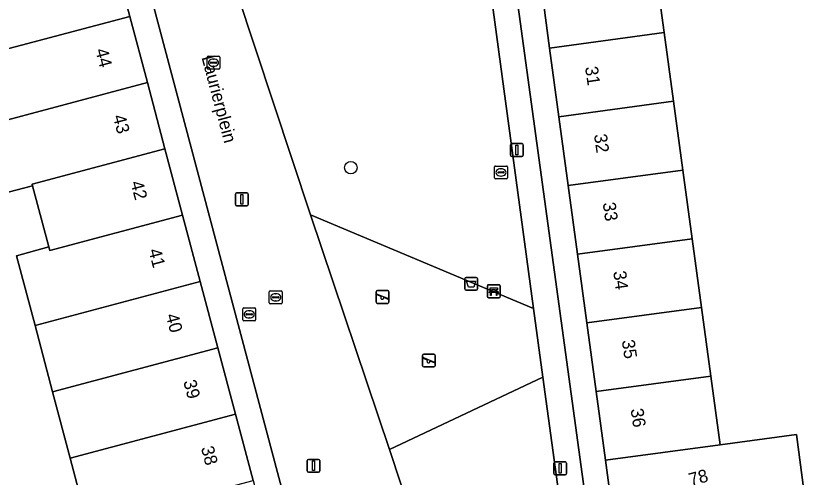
# Model space of a CAD drawing. Extents: x 162542 to 163147, y 380779 to 381521.
# Drawn here: x 162757.5 to 162820, y 381152.9 to 381188.9 of the extents above; entities that cross this region are included whole.
import ezdxf

# ---------------------------------------------------------------- set-up
doc = ezdxf.new("R2010")
doc.units = 0
for name, color, linetype in [('IMGEO_Afvalbak', 7, 'Continuous'), ('IMGEO_Bank', 7, 'Continuous'), ('IMGEO_Boom', 7, 'Continuous'), ('IMGEO_Brandkraan', 7, 'Continuous'), ('IMGEO_Erf', 7, 'Continuous'), ('IMGEO_Groenvoorziening', 7, 'Continuous'), ('IMGEO_Kolk', 7, 'Continuous'), ('IMGEO_Lichtmast', 7, 'Continuous'), ('IMGEO_Openbare_ruimte_label', 7, 'Continuous'), ('IMGEO_Pand', 7, 'Continuous'), ('IMGEO_Pand_nummerreeks', 7, 'Continuous'), ('IMGEO_Rijbaan_lokaal_open', 7, 'Continuous'), ('IMGEO_Rioolput', 7, 'Continuous'), ('IMGEO_Speelvoorziening', 7, 'Continuous'), ('IMGEO_Terreindeel_zand', 7, 'Continuous'), ('IMGEO_Voetpad_open', 7, 'Continuous')]:
    doc.layers.add(name, color=color, linetype=linetype)

msp = doc.modelspace()

# ---------------------------------------------------------------- linework, layer by layer
at = {"layer": 'IMGEO_Afvalbak'}
for p, q in [((162792.491, 381167.591), (162792.491, 381168.391)), ((162792.491, 381168.391), (162792.491, 381167.591)), ((162792.591, 381168.491), (162793.381, 381168.491)), ((162793.381, 381168.491), (162792.591, 381168.491)), ((162793.481, 381168.391), (162793.481, 381167.591)), ((162793.481, 381167.591), (162793.481, 381168.391)), ((162793.381, 381167.491), (162792.591, 381167.491)), ((162792.591, 381167.491), (162793.381, 381167.491))]:
    msp.add_line(p, q, dxfattribs=at)
msp.add_lwpolyline([(162792.634, 381168.205), (162793.338, 381168.205), (162793.189, 381167.735), (162792.783, 381167.735), (162792.634, 381168.205)], dxfattribs=at)
for centre, start, end in [((162792.591, 381168.391), 90, 180), ((162792.591, 381168.391), 90, 180), ((162793.381, 381168.391), 0, 90), ((162793.381, 381168.391), 360, 90), ((162792.591, 381167.591), 180, 270), ((162792.591, 381167.591), 180, 270), ((162793.381, 381167.591), 270, 0), ((162793.381, 381167.591), 270, 0)]:
    msp.add_arc(centre, 0.1, start, end, dxfattribs=at)
at = {"layer": 'IMGEO_Bank'}
for p, q in [((162794.254, 381166.983), (162794.254, 381167.824)), ((162794.254, 381167.824), (162794.254, 381166.983)), ((162794.329, 381167.908), (162795.17, 381167.908)), ((162795.17, 381167.908), (162794.329, 381167.908)), ((162795.254, 381167.833), (162795.254, 381166.992)), ((162795.254, 381166.992), (162795.254, 381167.833)), ((162794.951, 381167.306), (162794.558, 381167.306)), ((162794.563, 381167.414), (162794.563, 381167.52)), ((162794.607, 381167.52), (162794.607, 381167.414)), ((162794.895, 381167.526), (162794.613, 381167.526)), ((162794.613, 381167.408), (162794.895, 381167.408)), ((162794.901, 381167.414), (162794.901, 381167.52)), ((162794.945, 381167.52), (162794.945, 381167.414)), ((162795.179, 381166.908), (162794.338, 381166.908)), ((162794.338, 381166.908), (162795.179, 381166.908))]:
    msp.add_line(p, q, dxfattribs=at)
for points in [[(162794.557, 381167.526), (162794.471, 381167.526), (162794.471, 381167.687), (162795.034, 381167.687), (162795.034, 381167.526), (162794.951, 381167.526)], [(162794.501, 381167.306), (162794.359, 381167.306), (162794.471, 381167.408), (162794.557, 381167.408)], [(162794.551, 381167.299), (162794.551, 381167.092), (162794.508, 381167.092), (162794.508, 381167.299)], [(162794.951, 381167.408), (162795.034, 381167.408), (162795.146, 381167.306), (162795.007, 381167.306)], [(162795.001, 381167.299), (162795.001, 381167.092), (162794.957, 381167.092), (162794.957, 381167.299)]]:
    msp.add_lwpolyline(points, dxfattribs=at)
for centre, radius, start, end in [((162794.332, 381167.83), 0.0779, 92.4484, 184.28452), ((162794.332, 381167.83), 0.0779, 92.4484, 184.28452), ((162795.176, 381167.83), 0.0779, 2.4484, 94.28452), ((162795.176, 381167.83), 0.0779, 2.4484, 94.28452), ((162794.501, 381167.299), 0.00671, 2.89567, 87.10433), ((162794.558, 381167.299), 0.00671, 92.89567, 177.10433), ((162794.556, 381167.519), 0.00671, 2.89567, 87.10433), ((162794.556, 381167.415), 0.00671, 272.89567, 357.10433), ((162794.613, 381167.519), 0.00671, 92.89567, 177.10433), ((162794.613, 381167.415), 0.00671, 182.89567, 267.10433), ((162794.895, 381167.519), 0.00671, 2.89567, 87.10433), ((162794.895, 381167.415), 0.00671, 272.89567, 357.10433), ((162794.952, 381167.519), 0.00671, 92.89567, 177.10433), ((162794.952, 381167.415), 0.00671, 182.89567, 267.10433), ((162794.95, 381167.299), 0.00671, 2.89567, 87.10433), ((162795.007, 381167.299), 0.00671, 92.89567, 177.10433), ((162794.332, 381166.986), 0.0779, 182.4484, 274.28452), ((162794.332, 381166.986), 0.0779, 182.4484, 274.28452), ((162795.176, 381166.986), 0.0779, 272.4484, 4.28452), ((162795.176, 381166.986), 0.0779, 272.4484, 4.28452)]:
    msp.add_arc(centre, radius, start, end, dxfattribs=at)
at = {"layer": 'IMGEO_Boom'}
msp.add_circle((162783.62, 381177.035), 0.489, dxfattribs=at)
at = {"layer": 'IMGEO_Brandkraan'}
for p, q in [((162775.2, 381165.186), (162775.2, 381166.038)), ((162775.275, 381166.112), (162776.127, 381166.112)), ((162775.688, 381165.892), (162775.713, 381165.892)), ((162776.201, 381166.038), (162776.201, 381165.186)), ((162775.459, 381165.606), (162775.459, 381165.618)), ((162775.897, 381165.569), (162775.499, 381165.569)), ((162775.502, 381165.655), (162775.9, 381165.655)), ((162775.711, 381165.332), (162775.686, 381165.332)), ((162775.943, 381165.618), (162775.943, 381165.606)), ((162776.127, 381165.112), (162775.275, 381165.112))]:
    msp.add_line(p, q, dxfattribs=at)
for points in [[(162775.2, 381165.186), (162775.2, 381166.038)], [(162775.275, 381166.112), (162776.127, 381166.112)], [(162776.201, 381166.038), (162776.201, 381165.186)], [(162776.127, 381165.112), (162775.275, 381165.112)]]:
    msp.add_lwpolyline(points, dxfattribs=at)
for centre, radius, start, end in [((162775.277, 381166.036), 0.0765, 91.55205, 178.44795), ((162775.277, 381166.036), 0.0765, 91.55205, 178.44795), ((162776.125, 381166.036), 0.0765, 1.55205, 88.44795), ((162776.125, 381166.036), 0.0765, 1.55205, 88.44795), ((162775.277, 381165.188), 0.0765, 181.55205, 268.44795), ((162775.277, 381165.188), 0.0765, 181.55205, 268.44795), ((162775.499, 381165.615), 0.0403, 85.87752, 175.75265), ((162775.496, 381165.605), 0.0366, 178.93798, 274.71019), ((162775.9, 381165.612), 0.043, 264.86636, 352.45326), ((162775.904, 381165.617), 0.0386, 1.73085, 96.63898), ((162776.125, 381165.188), 0.0765, 271.55205, 358.44795), ((162776.125, 381165.188), 0.0765, 271.55205, 358.44795)]:
    msp.add_arc(centre, radius, start, end, dxfattribs=at)
for centre, major_axis, ratio, start_param, end_param in [((162775.687, 381165.612), (-0.387, 0.002), 0.722429, 4.712389, 7.853982), ((162775.712, 381165.612), (-0.39, 0.002), 0.717154, 1.570796, 4.712389)]:
    msp.add_ellipse(centre, major_axis=major_axis, ratio=ratio, start_param=start_param, end_param=end_param, dxfattribs=at)
at = {"layer": 'IMGEO_Erf'}
for points in [[(162802.731, 381159.593), (162802.006, 381164.944), (162801.282, 381170.296), (162800.557, 381175.647), (162799.832, 381180.998), (162799.108, 381186.349), (162798.383, 381191.7), (162797.681, 381196.886), (162795.692, 381196.614), (162802.412, 381147.484), (162804.298, 381148.019), (162803.455, 381154.242)], [(162764.767, 381194.933), (162766.391, 381188.826), (162767.763, 381183.664), (162769.135, 381178.499), (162770.508, 381173.334), (162771.881, 381168.17), (162773.253, 381163.005), (162774.626, 381157.84), (162775.999, 381152.676), (162777.372, 381147.511), (162779.034, 381141.256), (162780.97, 381141.771), (162766.708, 381195.449)]]:
    msp.add_lwpolyline(points, close=True, dxfattribs=at)
msp.add_lwpolyline([(162763.209, 381148.872), (162761.743, 381154.416), (162760.378, 381159.583), (162759.012, 381164.749), (162757.576, 381170.179), (162760.095, 381170.861), (162758.819, 381175.626), (162756.322, 381174.966)], dxfattribs=at)
at = {"layer": 'IMGEO_Groenvoorziening'}
for points in [[(162775.779, 381206.104), (162774.367, 381199.798), (162773.294, 381195.009), (162780.486, 381173.365), (162797.862, 381166.058), (162794.573, 381190.317), (162790.925, 381193.35), (162787.93, 381211.844), (162787.491, 381214.105)], [(162800.448, 381146.979), (162800.23, 381148.588), (162798.586, 381160.713), (162786.619, 381155.07), (162790.159, 381144.372)]]:
    msp.add_lwpolyline(points, close=True, dxfattribs=at)
at = {"layer": 'IMGEO_Kolk'}
for p, q in [((162772.415, 381184.792), (162772.415, 381185.644)), ((162772.49, 381185.718), (162773.342, 381185.718)), ((162772.674, 381185.212), (162772.674, 381185.224)), ((162773.112, 381185.175), (162772.714, 381185.175)), ((162772.717, 381185.261), (162773.115, 381185.261)), ((162772.903, 381185.498), (162772.928, 381185.498)), ((162773.158, 381185.224), (162773.158, 381185.212)), ((162773.416, 381185.644), (162773.416, 381184.792)), ((162773.342, 381184.718), (162772.49, 381184.718)), ((162772.926, 381184.938), (162772.901, 381184.938)), ((162777.263, 381166.508), (162777.263, 381167.36)), ((162777.338, 381167.434), (162778.19, 381167.434)), ((162777.751, 381167.214), (162777.776, 381167.214)), ((162778.264, 381167.36), (162778.264, 381166.508)), ((162778.19, 381166.434), (162777.338, 381166.434)), ((162777.522, 381166.928), (162777.522, 381166.94)), ((162777.96, 381166.891), (162777.562, 381166.891)), ((162777.565, 381166.977), (162777.963, 381166.977)), ((162777.774, 381166.654), (162777.749, 381166.654)), ((162778.006, 381166.94), (162778.006, 381166.928))]:
    msp.add_line(p, q, dxfattribs=at)
for points in [[(162772.415, 381184.792), (162772.415, 381185.644)], [(162772.49, 381185.718), (162773.342, 381185.718)], [(162773.416, 381185.644), (162773.416, 381184.792)], [(162773.342, 381184.718), (162772.49, 381184.718)], [(162777.263, 381166.508), (162777.263, 381167.36)], [(162777.338, 381167.434), (162778.19, 381167.434)], [(162778.264, 381167.36), (162778.264, 381166.508)], [(162778.19, 381166.434), (162777.338, 381166.434)]]:
    msp.add_lwpolyline(points, dxfattribs=at)
for centre, radius, start, end in [((162772.492, 381185.642), 0.0765, 91.55205, 178.44795), ((162772.492, 381185.642), 0.0765, 91.55205, 178.44795), ((162772.714, 381185.221), 0.0403, 85.87752, 175.75265), ((162772.711, 381185.211), 0.0366, 178.93798, 274.71019), ((162773.115, 381185.218), 0.043, 264.86636, 352.45326), ((162773.119, 381185.223), 0.0386, 1.73085, 96.63898), ((162773.34, 381185.642), 0.0765, 1.55205, 88.44795), ((162773.34, 381185.642), 0.0765, 1.55205, 88.44795), ((162772.492, 381184.794), 0.0765, 181.55205, 268.44795), ((162772.492, 381184.794), 0.0765, 181.55205, 268.44795), ((162773.34, 381184.794), 0.0765, 271.55205, 358.44795), ((162773.34, 381184.794), 0.0765, 271.55205, 358.44795), ((162777.34, 381167.358), 0.0765, 91.55205, 178.44795), ((162777.34, 381167.358), 0.0765, 91.55205, 178.44795), ((162778.188, 381167.358), 0.0765, 1.55205, 88.44795), ((162778.188, 381167.358), 0.0765, 1.55205, 88.44795), ((162777.34, 381166.51), 0.0765, 181.55205, 268.44795), ((162777.34, 381166.51), 0.0765, 181.55205, 268.44795), ((162777.562, 381166.937), 0.0403, 85.87752, 175.75265), ((162777.559, 381166.927), 0.0366, 178.93798, 274.71019), ((162777.963, 381166.934), 0.043, 264.86636, 352.45326), ((162777.967, 381166.939), 0.0386, 1.73085, 96.63898), ((162778.188, 381166.51), 0.0765, 271.55205, 358.44795), ((162778.188, 381166.51), 0.0765, 271.55205, 358.44795)]:
    msp.add_arc(centre, radius, start, end, dxfattribs=at)
for centre, major_axis, ratio, start_param, end_param in [((162772.902, 381185.218), (-0.387, 0.002), 0.722429, 4.712389, 7.853982), ((162772.927, 381185.218), (-0.39, 0.002), 0.717154, 1.570796, 4.712389), ((162777.75, 381166.934), (-0.387, 0.002), 0.722429, 4.712389, 7.853982), ((162777.775, 381166.934), (-0.39, 0.002), 0.717154, 1.570796, 4.712389)]:
    msp.add_ellipse(centre, major_axis=major_axis, ratio=ratio, start_param=start_param, end_param=end_param, dxfattribs=at)
at = {"layer": 'IMGEO_Lichtmast'}
for p, q in [((162796.055, 381178.01), (162796.055, 381178.81)), ((162796.055, 381178.81), (162796.055, 381178.01)), ((162796.155, 381178.91), (162796.945, 381178.91)), ((162796.945, 381178.91), (162796.155, 381178.91)), ((162797.045, 381178.81), (162797.045, 381178.01)), ((162797.045, 381178.01), (162797.045, 381178.81)), ((162796.945, 381177.91), (162796.155, 381177.91)), ((162796.155, 381177.91), (162796.945, 381177.91)), ((162774.621, 381174.174), (162774.621, 381174.974)), ((162774.621, 381174.974), (162774.621, 381174.174)), ((162774.721, 381175.074), (162775.511, 381175.074)), ((162775.511, 381175.074), (162774.721, 381175.074)), ((162775.611, 381174.974), (162775.611, 381174.174)), ((162775.611, 381174.174), (162775.611, 381174.974)), ((162775.511, 381174.074), (162774.721, 381174.074)), ((162774.721, 381174.074), (162775.511, 381174.074)), ((162780.208, 381153.413), (162780.208, 381154.213)), ((162780.208, 381154.213), (162780.208, 381153.413)), ((162780.308, 381154.313), (162781.098, 381154.313)), ((162781.098, 381154.313), (162780.308, 381154.313)), ((162781.198, 381154.213), (162781.198, 381153.413)), ((162781.198, 381153.413), (162781.198, 381154.213)), ((162799.433, 381153.211), (162799.433, 381154.011)), ((162799.433, 381154.011), (162799.433, 381153.211)), ((162799.533, 381154.111), (162800.323, 381154.111)), ((162800.323, 381154.111), (162799.533, 381154.111)), ((162800.423, 381154.011), (162800.423, 381153.211)), ((162800.423, 381153.211), (162800.423, 381154.011)), ((162781.098, 381153.313), (162780.308, 381153.313)), ((162780.308, 381153.313), (162781.098, 381153.313)), ((162800.323, 381153.111), (162799.533, 381153.111)), ((162799.533, 381153.111), (162800.323, 381153.111))]:
    msp.add_line(p, q, dxfattribs=at)
for points in [[(162796.475, 381178.785), (162796.625, 381178.785), (162796.625, 381178.035), (162796.475, 381178.035), (162796.475, 381178.785)], [(162775.041, 381174.949), (162775.191, 381174.949), (162775.191, 381174.199), (162775.041, 381174.199), (162775.041, 381174.949)], [(162780.628, 381154.188), (162780.778, 381154.188), (162780.778, 381153.438), (162780.628, 381153.438), (162780.628, 381154.188)], [(162799.853, 381153.986), (162800.003, 381153.986), (162800.003, 381153.236), (162799.853, 381153.236), (162799.853, 381153.986)]]:
    msp.add_lwpolyline(points, dxfattribs=at)
for centre, start, end in [((162796.155, 381178.81), 90, 180), ((162796.155, 381178.81), 90, 180), ((162796.945, 381178.81), 0, 90), ((162796.945, 381178.81), 360, 90), ((162796.155, 381178.01), 180, 270), ((162796.155, 381178.01), 180, 270), ((162796.945, 381178.01), 270, 0), ((162796.945, 381178.01), 270, 0), ((162774.721, 381174.974), 90, 180), ((162774.721, 381174.974), 90, 180), ((162775.511, 381174.974), 0, 90), ((162775.511, 381174.974), 360, 90), ((162774.721, 381174.174), 180, 270), ((162774.721, 381174.174), 180, 270), ((162775.511, 381174.174), 270, 0), ((162775.511, 381174.174), 270, 0), ((162780.308, 381154.213), 90, 180), ((162780.308, 381154.213), 90, 180), ((162781.098, 381154.213), 0, 90), ((162781.098, 381154.213), 360, 90), ((162799.533, 381154.011), 90, 180), ((162799.533, 381154.011), 90, 180), ((162800.323, 381154.011), 0, 90), ((162800.323, 381154.011), 360, 90), ((162780.308, 381153.413), 180, 270), ((162780.308, 381153.413), 180, 270), ((162781.098, 381153.413), 270, 0), ((162781.098, 381153.413), 270, 0), ((162799.533, 381153.211), 180, 270), ((162799.533, 381153.211), 180, 270), ((162800.323, 381153.211), 270, 0), ((162800.323, 381153.211), 270, 0)]:
    msp.add_arc(centre, 0.1, start, end, dxfattribs=at)
at = {"layer": 'IMGEO_Pand'}
msp.add_lwpolyline([(162813.785, 381218.224), (162817.9, 381213.859), (162812.612, 381208.879), (162811.719, 381205.817), (162805.675, 381204.999), (162806.61, 381198.095), (162807.312, 381192.909), (162808.036, 381187.558), (162808.761, 381182.207), (162809.485, 381176.856), (162810.21, 381171.504), (162810.934, 381166.153), (162811.659, 381160.802), (162812.383, 381155.451), (162818.329, 381156.256), (162818.917, 381151.907)], dxfattribs=at)
for points in [[(162753.162, 381191.849), (162754.786, 381185.742), (162766.391, 381188.826), (162764.767, 381194.933)], [(162798.383, 381191.7), (162799.108, 381186.349), (162808.036, 381187.558), (162807.312, 381192.909)], [(162754.786, 381185.742), (162753.523, 381185.406), (162754.906, 381180.247), (162767.763, 381183.664), (162766.391, 381188.826)], [(162808.761, 381182.207), (162808.036, 381187.558), (162799.108, 381186.349), (162799.832, 381180.998)], [(162758.819, 381175.626), (162758.786, 381175.748), (162769.135, 381178.499), (162767.763, 381183.664), (162754.906, 381180.247), (162756.322, 381174.966)], [(162808.761, 381182.207), (162799.832, 381180.998), (162800.557, 381175.647), (162809.485, 381176.856)], [(162758.819, 381175.626), (162760.095, 381170.861), (162760.168, 381170.586), (162770.508, 381173.334), (162769.135, 381178.499), (162758.786, 381175.748)], [(162810.21, 381171.504), (162809.485, 381176.856), (162800.557, 381175.647), (162801.282, 381170.296)], [(162759.012, 381164.749), (162771.881, 381168.17), (162770.508, 381173.334), (162760.168, 381170.586), (162760.095, 381170.861), (162757.576, 381170.179)], [(162810.934, 381166.153), (162810.21, 381171.504), (162801.282, 381170.296), (162802.006, 381164.944)], [(162759.012, 381164.749), (162760.378, 381159.583), (162773.253, 381163.005), (162771.881, 381168.17)], [(162802.731, 381159.593), (162811.659, 381160.802), (162810.934, 381166.153), (162802.006, 381164.944)], [(162761.743, 381154.416), (162774.626, 381157.84), (162773.253, 381163.005), (162760.378, 381159.583)], [(162812.383, 381155.451), (162811.659, 381160.802), (162802.731, 381159.593), (162803.455, 381154.242)], [(162761.743, 381154.416), (162763.209, 381148.872), (162765.752, 381149.544), (162765.651, 381149.925), (162775.999, 381152.676), (162774.626, 381157.84)], [(162812.383, 381155.451), (162803.455, 381154.242), (162804.298, 381148.019), (162818.917, 381151.907), (162818.329, 381156.256)]]:
    msp.add_lwpolyline(points, close=True, dxfattribs=at)
at = {"layer": 'IMGEO_Rijbaan_lokaal_open'}
msp.add_lwpolyline([(162766.134, 381197.592), (162766.708, 381195.449), (162780.97, 381141.771), (162781.519, 381139.707), (162790.747, 381142.166), (162790.159, 381144.372), (162786.619, 381155.07), (162780.486, 381173.365), (162773.294, 381195.009), (162774.367, 381199.798)], close=True, dxfattribs=at)
at = {"layer": 'IMGEO_Rioolput'}
for p, q in [((162794.817, 381176.24), (162794.817, 381177.092)), ((162794.892, 381177.166), (162795.744, 381177.166)), ((162795.818, 381177.092), (162795.818, 381176.24)), ((162795.076, 381176.66), (162795.076, 381176.672)), ((162795.514, 381176.623), (162795.116, 381176.623)), ((162795.119, 381176.709), (162795.517, 381176.709)), ((162795.305, 381176.946), (162795.33, 381176.946)), ((162795.56, 381176.672), (162795.56, 381176.66)), ((162795.744, 381176.166), (162794.892, 381176.166)), ((162795.328, 381176.386), (162795.303, 381176.386))]:
    msp.add_line(p, q, dxfattribs=at)
for points in [[(162794.817, 381176.24), (162794.817, 381177.092)], [(162794.892, 381177.166), (162795.744, 381177.166)], [(162795.818, 381177.092), (162795.818, 381176.24)], [(162795.744, 381176.166), (162794.892, 381176.166)]]:
    msp.add_lwpolyline(points, dxfattribs=at)
for centre, radius, start, end in [((162794.894, 381177.09), 0.0765, 91.55205, 178.44795), ((162794.894, 381177.09), 0.0765, 91.55205, 178.44795), ((162795.742, 381177.09), 0.0765, 1.55205, 88.44795), ((162795.742, 381177.09), 0.0765, 1.55205, 88.44795), ((162795.116, 381176.669), 0.0403, 85.87752, 175.75265), ((162795.113, 381176.659), 0.0366, 178.93798, 274.71019), ((162795.517, 381176.666), 0.043, 264.86636, 352.45326), ((162795.521, 381176.671), 0.0386, 1.73085, 96.63898), ((162794.894, 381176.242), 0.0765, 181.55205, 268.44795), ((162794.894, 381176.242), 0.0765, 181.55205, 268.44795), ((162795.742, 381176.242), 0.0765, 271.55205, 358.44795), ((162795.742, 381176.242), 0.0765, 271.55205, 358.44795)]:
    msp.add_arc(centre, radius, start, end, dxfattribs=at)
for centre, major_axis, ratio, start_param, end_param in [((162795.304, 381176.666), (-0.387, 0.002), 0.722429, 4.712389, 7.853982), ((162795.329, 381176.666), (-0.39, 0.002), 0.717154, 1.570796, 4.712389)]:
    msp.add_ellipse(centre, major_axis=major_axis, ratio=ratio, start_param=start_param, end_param=end_param, dxfattribs=at)
at = {"layer": 'IMGEO_Speelvoorziening'}
for p, q in [((162785.599, 381166.567), (162785.599, 381167.367)), ((162785.599, 381167.367), (162785.599, 381166.567)), ((162785.982, 381166.995), (162785.643, 381167.132)), ((162785.668, 381167.192), (162786.544, 381166.839)), ((162785.699, 381167.467), (162786.489, 381167.467)), ((162786.489, 381167.467), (162785.699, 381167.467)), ((162786.589, 381167.367), (162786.589, 381166.567)), ((162786.589, 381166.567), (162786.589, 381167.367)), ((162786.489, 381166.467), (162785.699, 381166.467)), ((162785.699, 381166.467), (162786.489, 381166.467)), ((162786.52, 381166.779), (162786.18, 381166.916)), ((162789.203, 381161.612), (162789.203, 381162.412)), ((162789.203, 381162.412), (162789.203, 381161.612)), ((162789.586, 381162.04), (162789.247, 381162.177)), ((162789.272, 381162.237), (162790.148, 381161.884)), ((162789.303, 381162.512), (162790.093, 381162.512)), ((162790.093, 381162.512), (162789.303, 381162.512)), ((162790.193, 381162.412), (162790.193, 381161.612)), ((162790.193, 381161.612), (162790.193, 381162.412)), ((162790.093, 381161.512), (162789.303, 381161.512)), ((162789.303, 381161.512), (162790.093, 381161.512)), ((162790.124, 381161.824), (162789.784, 381161.961))]:
    msp.add_line(p, q, dxfattribs=at)
for centre, radius, start, end in [((162785.699, 381167.367), 0.1, 90, 180), ((162785.699, 381167.367), 0.1, 90, 180), ((162785.656, 381167.162), 0.0327, 68.07798, 248.07798), ((162786.489, 381167.367), 0.1, 0, 90), ((162786.489, 381167.367), 0.1, 360, 90), ((162785.699, 381166.567), 0.1, 180, 270), ((162785.699, 381166.567), 0.1, 180, 270), ((162786.061, 381166.905), 0.12, 130.99278, 5.16318), ((162786.489, 381166.567), 0.1, 270, 0), ((162786.489, 381166.567), 0.1, 270, 0), ((162786.532, 381166.809), 0.0327, 248.07798, 68.07798), ((162789.303, 381162.412), 0.1, 90, 180), ((162789.303, 381162.412), 0.1, 90, 180), ((162789.26, 381162.207), 0.0327, 68.07798, 248.07798), ((162790.093, 381162.412), 0.1, 0, 90), ((162790.093, 381162.412), 0.1, 360, 90), ((162789.303, 381161.612), 0.1, 180, 270), ((162789.303, 381161.612), 0.1, 180, 270), ((162789.665, 381161.95), 0.12, 130.99278, 5.16318), ((162790.093, 381161.612), 0.1, 270, 0), ((162790.093, 381161.612), 0.1, 270, 0), ((162790.136, 381161.854), 0.0327, 248.07798, 68.07798)]:
    msp.add_arc(centre, radius, start, end, dxfattribs=at)
at = {"layer": 'IMGEO_Terreindeel_zand'}
msp.add_lwpolyline([(162798.586, 381160.713), (162797.862, 381166.058), (162780.486, 381173.365), (162786.619, 381155.07)], close=True, dxfattribs=at)
at = {"layer": 'IMGEO_Voetpad_open'}
msp.add_lwpolyline([(162793.366, 381214.11), (162806.242, 381226.227), (162865.48, 381282.064), (162864.115, 381283.64), (162796.565, 381219.956), (162789.543, 381213.359), (162787.93, 381211.844), (162790.925, 381193.35), (162794.573, 381190.317), (162797.862, 381166.058), (162798.586, 381160.713), (162800.23, 381148.588), (162800.448, 381146.979), (162802.412, 381147.484), (162795.692, 381196.614)], close=True, dxfattribs=at)

# ---------------------------------------------------------------- texts
at = {"layer": 'IMGEO_Openbare_ruimte_label'}
msp.add_text('Laurierplein', height=1, rotation=284.89819, dxfattribs=at).set_placement((162771.974, 381185.632))
at = {"layer": 'IMGEO_Pand_nummerreeks'}
for s, rotation, p in [('44', 284.88426, (162763.695, 381186.198)), ('31', 278.47551, (162801.86, 381184.86)), ('43', 284.88426, (162765.068, 381181.035)), ('32', 277.87487, (162802.562, 381179.608)), ('42', 284.88426, (162766.439, 381175.876)), ('33', 278.12718, (162803.24, 381174.282)), ('41', 284.88426, (162767.841, 381170.599)), ('34', 277.73082, (162804.061, 381168.942)), ('40', 284.88426, (162769.186, 381165.538)), ('35', 278.76959, (162804.724, 381163.564)), ('39', 284.88426, (162770.557, 381160.379)), ('36', 278.373, (162805.413, 381158.218)), ('38', 284.88426, (162771.932, 381155.208)), ('78', 15.14912, (162810.107, 381152.225))]:
    msp.add_text(s, height=1, rotation=rotation, dxfattribs=at).set_placement(p)

doc.saveas('drawing.dxf')
